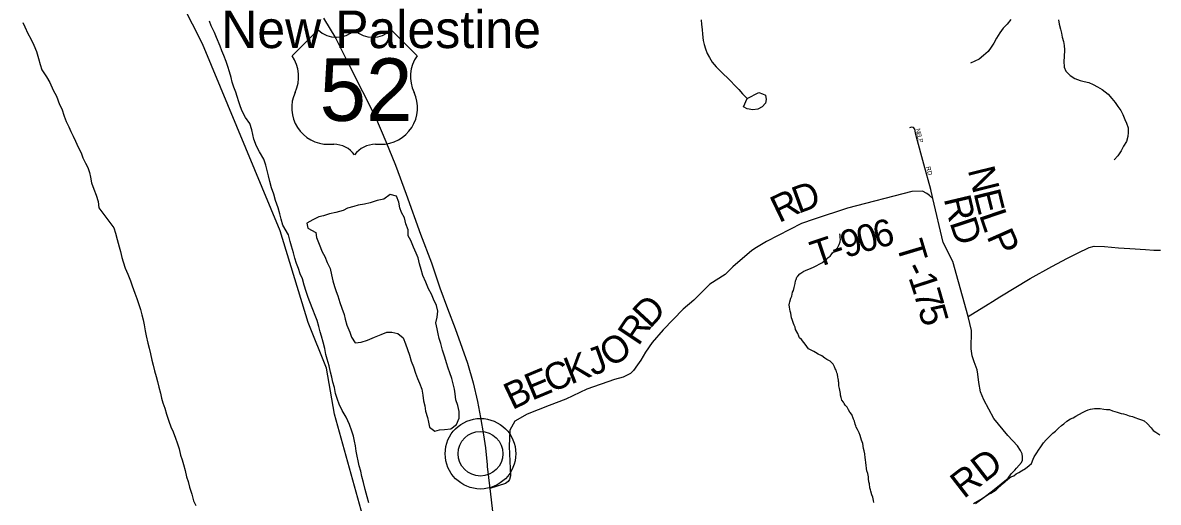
# Model space of a CAD drawing. Extents: x 1310247 to 1664935, y 235267 to 584339.
# Drawn here: x 1453648 to 1466304, y 366308 to 371649 of the extents above; entities that cross this region are included whole.
import ezdxf

# ---------------------------------------------------------------- set-up
doc = ezdxf.new("R2010")
doc.units = 0
for name, color, linetype in [('GM_X_County', 7, 'Continuous'), ('GM_X_Major_River', 7, 'Continuous'), ('GM_X_Minor_River', 7, 'Continuous'), ('GM_X_Minor_River_Text', 7, 'Continuous'), ('GM_X_Township', 7, 'Continuous'), ('GM_X_Township_Road', 7, 'Continuous'), ('GM_X_Township_Road_Text', 7, 'Continuous'), ('GM_X_Township_Subdivision', 7, 'Continuous'), ('GM_X_Township_Subdivision_Text', 7, 'Continuous'), ('GM_X_Unincorporated', 7, 'Continuous'), ('GM_X_Unincorporated_Location', 7, 'Continuous'), ('GM_X_Unincorporated_Text', 7, 'Continuous'), ('GM_X_US_Location', 7, 'Continuous'), ('GM_X_US_Route', 7, 'Continuous'), ('GM_X_US_Shield', 7, 'Continuous')]:
    doc.layers.add(name, color=color, linetype=linetype)

msp = doc.modelspace()

# ---------------------------------------------------------------- linework, layer by layer
at = {"layer": 'GM_X_County'}
msp.add_lwpolyline([(1465303, 345708), (1464818, 346210), (1464438, 346735), (1462612, 348813), (1460540, 351876), (1459951, 352908), (1459077, 354924), (1458813, 355431), (1457965, 358013), (1457739, 359551), (1457733, 360559), (1457545, 362630), (1457400, 364224), (1457594, 365244), (1457550, 365751), (1457123, 367289), (1457033, 367800), (1456831, 368311), (1456519, 369330), (1455653, 371414), (1455095, 372512)], dxfattribs=at)
at = {"layer": 'GM_X_Major_River'}
for points in [[(1453648, 371653), (1453671, 371602), (1453704, 371529), (1453740, 371468), (1453771, 371398), (1453800, 371329), (1453824, 371252), (1453843, 371183), (1453861, 371123), (1453912, 371045), (1453949, 370982), (1453989, 370899), (1454024, 370830), (1454058, 370739), (1454083, 370689), (1454111, 370608), (1454134, 370549), (1454161, 370491), (1454184, 370436), (1454209, 370385), (1454235, 370330), (1454268, 370262), (1454299, 370201), (1454320, 370146), (1454349, 370085), (1454374, 370035), (1454394, 369980), (1454403, 369928), (1454414, 369867), (1454439, 369797), (1454467, 369728), (1454490, 369659), (1454496, 369589), (1454665, 369366)], [(1456401, 369882), (1456386, 369943), (1456374, 370003), (1456359, 370064), (1456336, 370130), (1456288, 370211), (1456255, 370274), (1456225, 370353), (1456214, 370404), (1456201, 370456), (1456180, 370525), (1456131, 370594), (1456095, 370663), (1456074, 370713), (1456055, 370768), (1456040, 370826), (1456025, 370877), (1456002, 370932), (1455984, 370988), (1455971, 371041), (1455952, 371101), (1455935, 371162), (1455916, 371216), (1455890, 371285), (1455867, 371338), (1455848, 371390), (1455808, 371483), (1455785, 371540), (1455748, 371615), (1455731, 371666)], [(1456610, 369286), (1456547, 369396), (1456530, 369460), (1456514, 369519), (1456497, 369589), (1456467, 369670), (1456446, 369741), (1456420, 369809), (1456401, 369882)], [(1454665, 369366), (1454684, 369304), (1454702, 369235), (1454723, 369153), (1454738, 369100), (1454754, 369036), (1454769, 368985), (1454790, 368914), (1454818, 368848), (1454851, 368773), (1454868, 368720), (1454896, 368636), (1454921, 368577), (1454944, 368512), (1454962, 368456), (1454977, 368397), (1454990, 368341), (1455001, 368286), (1455014, 368216), (1455024, 368162), (1455041, 368081), (1455056, 368025), (1455072, 367960), (1455089, 367892), (1455102, 367837), (1455118, 367773), (1455135, 367710), (1455150, 367654), (1455167, 367589), (1455183, 367523), (1455194, 367468), (1455211, 367416), (1455232, 367355), (1455249, 367289), (1455277, 367212), (1455300, 367147), (1455325, 367092), (1455351, 367024), (1455370, 366969), (1455391, 366903), (1455407, 366834), (1455424, 366782), (1455439, 366729), (1455458, 366661), (1455474, 366592), (1455491, 366538), (1455506, 366477), (1455532, 366398), (1455553, 366326), (1455576, 366271)], [(1457505, 366303), (1457486, 366368), (1457466, 366452), (1457447, 366529), (1457429, 366596), (1457416, 366654), (1457399, 366715), (1457386, 366769), (1457375, 366823), (1457366, 366878), (1457358, 366936), (1457347, 366990), (1457334, 367043), (1457317, 367101), (1457291, 367174), (1457252, 367255), (1457208, 367330), (1457175, 367401), (1457156, 367454), (1457135, 367518), (1457123, 367585), (1457106, 367647), (1457095, 367700), (1457078, 367756), (1457062, 367829), (1457041, 367901), (1457028, 367954), (1457014, 368020), (1456995, 368093), (1456977, 368157), (1456962, 368208), (1456949, 368266), (1456928, 368333), (1456909, 368387), (1456883, 368454), (1456848, 368539), (1456831, 368589), (1456809, 368656), (1456786, 368727), (1456766, 368795), (1456741, 368852), (1456722, 368912), (1456699, 368969), (1456682, 369028), (1456665, 369088), (1456645, 369161), (1456630, 369211), (1456610, 369286)]]:
    msp.add_lwpolyline(points, dxfattribs=at)
at = {"layer": 'GM_X_Minor_River'}
for points in [[(1461210, 371682), (1461213, 371628), (1461221, 371574), (1461224, 371523), (1461231, 371451), (1461244, 371406), (1461257, 371358), (1461276, 371305), (1461304, 371261), (1461333, 371210), (1461376, 371157), (1461424, 371108), (1461538, 371002), (1461585, 370951), (1461629, 370906), (1461670, 370859), (1461722, 370806)], [(1464661, 371684), (1464620, 371635), (1464577, 371589), (1464538, 371536), (1464501, 371476), (1464470, 371422), (1464443, 371377), (1464408, 371327), (1464355, 371286), (1464306, 371244), (1464213, 371200)], [(1465191, 371683), (1465198, 371635), (1465213, 371578), (1465225, 371534), (1465234, 371489), (1465247, 371439), (1465256, 371394), (1465260, 371348), (1465256, 371268), (1465253, 371220), (1465254, 371156), (1465274, 371109), (1465323, 371062), (1465375, 371027), (1465432, 371004), (1465478, 370993), (1465530, 370982), (1465578, 370963), (1465628, 370936), (1465678, 370905), (1465747, 370852), (1465788, 370807), (1465822, 370762), (1465853, 370717), (1465887, 370672), (1465910, 370628), (1465931, 370573), (1465948, 370529), (1465968, 370480), (1465969, 370428), (1465966, 370382), (1465951, 370328), (1465918, 370274), (1465891, 370222), (1465852, 370165), (1465811, 370121)], [(1461722, 370806), (1461854, 370873), (1461894, 370856), (1461928, 370841), (1461933, 370793), (1461926, 370753), (1461891, 370711), (1461841, 370686)], [(1461841, 370686), (1461784, 370679), (1461722, 370691), (1461683, 370714), (1461722, 370806)], [(1457945, 369277), (1457945, 369343), (1457918, 369408), (1457902, 369477), (1457869, 369534), (1457852, 369588), (1457841, 369651), (1457815, 369717), (1457745, 369735), (1457672, 369684), (1457599, 369668), (1457521, 369644), (1457456, 369629), (1457388, 369616), (1457337, 369603), (1457269, 369583), (1457218, 369558), (1457139, 369535), (1457067, 369519), (1457002, 369500), (1456948, 369486), (1456881, 369453), (1456814, 369418), (1456827, 369360), (1456916, 369314)], [(1456916, 369314), (1456923, 369257), (1456953, 369182), (1456987, 369097), (1457016, 369045), (1457041, 368978), (1457073, 368913), (1457090, 368842), (1457104, 368774), (1457123, 368711), (1457143, 368656), (1457162, 368606), (1457183, 368535), (1457203, 368471), (1457232, 368398), (1457243, 368347), (1457261, 368279), (1457295, 368202), (1457314, 368147), (1457355, 368084), (1457421, 368091), (1457492, 368113), (1457569, 368148), (1457642, 368178), (1457708, 368201), (1457762, 368204), (1457828, 368188), (1457889, 368139), (1457914, 368074), (1457938, 368011), (1457959, 367948), (1457979, 367878), (1458002, 367815), (1458027, 367746), (1458047, 367686), (1458070, 367635), (1458097, 367568), (1458109, 367502), (1458116, 367437), (1458128, 367381), (1458139, 367324), (1458158, 367252), (1458170, 367199), (1458181, 367143), (1458242, 367099), (1458293, 367114), (1458349, 367119), (1458419, 367126), (1458482, 367174), (1458514, 367246), (1458514, 367318), (1458497, 367385), (1458475, 367449), (1458466, 367516), (1458459, 367568), (1458447, 367629), (1458430, 367687), (1458409, 367748), (1458391, 367802), (1458370, 367863), (1458351, 367924), (1458325, 368001), (1458307, 368077), (1458290, 368134), (1458279, 368186), (1458266, 368239), (1458254, 368305), (1458269, 368369), (1458275, 368437), (1458260, 368500), (1458226, 368571), (1458203, 368627), (1458172, 368686), (1458140, 368759), (1458109, 368834), (1458089, 368901), (1458072, 368963), (1458054, 369030), (1458033, 369082), (1458004, 369151), (1457974, 369224), (1457945, 369277)], [(1462262, 368774), (1462267, 368790), (1462277, 368814), (1462287, 368828), (1462308, 368854), (1462332, 368866), (1462355, 368881), (1462371, 368889), (1462436, 368916), (1462462, 368926), (1462476, 368934), (1462497, 368945), (1462525, 368961), (1462563, 368980), (1462592, 369006), (1462610, 369018), (1462625, 369035), (1462647, 369049), (1462657, 369063), (1462672, 369087), (1462696, 369105), (1462707, 369118), (1462729, 369142), (1462746, 369178), (1462759, 369208), (1462761, 369238), (1462759, 369252), (1462758, 369278), (1462754, 369297)], [(1463132, 366307), (1463130, 366328), (1463123, 366364), (1463112, 366392), (1463102, 366431), (1463098, 366447), (1463091, 366469), (1463084, 366515), (1463078, 366535), (1463075, 366568), (1463073, 366590), (1463066, 366630), (1463054, 366660), (1463051, 366685), (1463047, 366723), (1463044, 366749), (1463040, 366783), (1463039, 366805), (1463035, 366846), (1463026, 366880), (1463020, 366908), (1463013, 366963), (1462998, 367001), (1462983, 367052), (1462971, 367082), (1462952, 367120), (1462938, 367145), (1462933, 367161), (1462927, 367179), (1462917, 367212), (1462906, 367234), (1462887, 367284), (1462865, 367311), (1462851, 367337), (1462836, 367366), (1462814, 367388), (1462802, 367408), (1462797, 367423), (1462779, 367447), (1462771, 367475), (1462764, 367500), (1462764, 367518), (1462753, 367574), (1462744, 367606), (1462742, 367641), (1462740, 367655), (1462741, 367669), (1462737, 367687), (1462733, 367703), (1462728, 367735), (1462720, 367750), (1462715, 367778), (1462703, 367794), (1462695, 367818), (1462682, 367845), (1462648, 367879), (1462610, 367900), (1462586, 367913), (1462555, 367939), (1462513, 367956), (1462483, 367975), (1462465, 367987), (1462435, 368004), (1462407, 368018), (1462370, 368069), (1462354, 368089), (1462327, 368120), (1462307, 368138), (1462299, 368157), (1462286, 368187), (1462259, 368234), (1462257, 368258), (1462247, 368280), (1462238, 368298), (1462224, 368343), (1462217, 368361), (1462208, 368416), (1462202, 368438), (1462193, 368482), (1462189, 368508), (1462193, 368526), (1462198, 368542), (1462207, 368580), (1462219, 368602), (1462228, 368648), (1462238, 368668), (1462245, 368700), (1462253, 368730), (1462258, 368746), (1462262, 368774)], [(1464245, 366296), (1464288, 366319), (1464341, 366350), (1464369, 366370), (1464398, 366387), (1464436, 366411), (1464467, 366430), (1464497, 366446), (1464567, 366512), (1464597, 366540), (1464628, 366565), (1464662, 366593), (1464693, 366604), (1464721, 366624), (1464748, 366639), (1464780, 366659), (1464823, 366684), (1464866, 366717), (1464892, 366741), (1464909, 366787), (1464922, 366814), (1464951, 366858), (1464969, 366888), (1464996, 366927), (1465023, 366969), (1465054, 367004), (1465099, 367050), (1465130, 367077), (1465160, 367101), (1465193, 367134), (1465226, 367162), (1465252, 367183), (1465285, 367213), (1465325, 367236), (1465354, 367249), (1465386, 367267), (1465419, 367286), (1465465, 367311), (1465498, 367325), (1465524, 367338), (1465550, 367346), (1465592, 367353)], [(1465592, 367353), (1465626, 367352), (1465656, 367354), (1465696, 367347), (1465726, 367342), (1465760, 367340), (1465794, 367325), (1465846, 367310), (1465890, 367297), (1465918, 367292), (1465944, 367286), (1465981, 367271), (1466015, 367264), (1466043, 367252), (1466085, 367239), (1466117, 367226), (1466147, 367217), (1466180, 367185), (1466223, 367138), (1466247, 367107), (1466278, 367088), (1466320, 367061)]]:
    msp.add_lwpolyline(points, dxfattribs=at)
at = {"layer": 'GM_X_Township'}
msp.add_lwpolyline([(1466313, 365578), (1459835, 363420), (1459265, 363225), (1457545, 362630), (1457400, 364224), (1457594, 365244), (1457550, 365751), (1457123, 367289), (1457033, 367800), (1456831, 368311), (1456519, 369330), (1455653, 371414), (1455095, 372512)], dxfattribs=at)
at = {"layer": 'GM_X_Township_Road'}
for points in [[(1463793, 369691), (1463753, 369726), (1463726, 369749), (1463676, 369772), (1463558, 369768), (1462841, 369584), (1462468, 369461), (1462327, 369412), (1461938, 369213), (1461827, 369146), (1461775, 369113), (1461561, 368930), (1461477, 368845), (1461306, 368737), (1461132, 368563)], [(1464186, 368377), (1464015, 368990), (1463908, 369203), (1463793, 369691), (1463785, 369725), (1463772, 369774), (1463768, 369790)], [(1464458, 368546), (1464537, 368596), (1464876, 368800), (1465119, 368935), (1465294, 369027), (1465405, 369084), (1465534, 369146), (1465590, 369159), (1465705, 369158), (1465859, 369142), (1465986, 369134), (1466161, 369123), (1466253, 369116), (1466327, 369117)], [(1461132, 368563), (1461126, 368558), (1461008, 368459), (1460786, 368227), (1460662, 368087), (1460589, 367979), (1460537, 367891), (1460499, 367840), (1460457, 367777), (1460422, 367744), (1460342, 367700), (1460244, 367675), (1459937, 367567), (1459701, 367458), (1459517, 367387), (1459271, 367288), (1459134, 367212), (1459077, 367113), (1459068, 366929), (1459084, 366602), (1459072, 366562), (1459059, 366541), (1459030, 366519), (1458856, 366463)], [(1464705, 366667), (1464725, 366688), (1464779, 366750), (1464791, 366777), (1464791, 366813), (1464786, 366846), (1464767, 366885), (1464734, 366935), (1464629, 367052), (1464470, 367243), (1464361, 367449), (1464324, 367537), (1464303, 367642), (1464292, 367734), (1464284, 367783), (1464253, 367872), (1464228, 367941), (1464217, 368019), (1464220, 368084), (1464223, 368149), (1464223, 368222), (1464186, 368377), (1464409, 368515), (1464458, 368546)], [(1464268, 366293), (1464365, 366366), (1464457, 366435), (1464632, 366577), (1464665, 366625), (1464705, 366667)]]:
    msp.add_lwpolyline(points, dxfattribs=at)
at = {"layer": 'GM_X_Township_Subdivision'}
msp.add_lwpolyline([(1463768, 369790), (1463692, 370075), (1463610, 370373), (1463599, 370424), (1463590, 370464), (1463577, 370484), (1463555, 370485), (1463532, 370479)], dxfattribs=at)
at = {"layer": 'GM_X_Unincorporated'}
for radius in [393, 249]:
    msp.add_circle((1458750, 366849), radius, dxfattribs=at)
at = {"layer": 'GM_X_Unincorporated_Location'}
msp.add_line((1458750, 366849), (1458750, 366849), dxfattribs=at)
at = {"layer": 'GM_X_US_Route'}
for points in [[(1456999, 371700), (1457137, 371472), (1457282, 371184), (1457436, 370884), (1457579, 370598), (1457695, 370326), (1457802, 370062), (1457920, 369738), (1458080, 369295), (1458205, 368975), (1458298, 368697), (1458384, 368467), (1458467, 368245), (1458545, 368026), (1458606, 367857), (1458668, 367640), (1458717, 367430), (1458751, 367252), (1458784, 367060), (1458805, 366913), (1458823, 366725)], [(1458823, 366725), (1458823, 366723), (1458824, 366707), (1458856, 366463), (1458886, 366177)]]:
    msp.add_lwpolyline(points, dxfattribs=at)
at = {"layer": 'GM_X_US_Shield'}
for p, q in [((1456941, 371571), (1456651, 371281)), ((1458043, 371281), (1457753, 371571)), ((1457057, 370295), (1457115, 370295)), ((1457579, 370295), (1457637, 370295))]:
    msp.add_line(p, q, dxfattribs=at)
for centre, radius, start, end in [((1457144, 371778), 290, 225.573, 314.427), ((1457550, 371778), 290, 225.573, 314.427), ((1456318, 371048), 406, 334.5471, 35.0009), ((1458376, 371048), 406, 144.9991, 205.4529), ((1457052, 370701), 406, 154.8319, 270.6383), ((1457642, 370701), 406, 269.3617, 25.1681), ((1457115, 370005), 290, 36.8699, 90), ((1457579, 370005), 290, 90, 143.1301)]:
    msp.add_arc(centre, radius, start, end, dxfattribs=at)

# ---------------------------------------------------------------- texts
at = {"layer": 'GM_X_Minor_River_Text'}
msp.add_text('Creek', height=500, rotation=344.997, dxfattribs=at).set_placement((1465505, 372075))
at = {"layer": 'GM_X_Township_Road_Text'}
for s, rotation, p in [('N', 283.9545, (1464179, 370010)), ('D', 20.2346, (1462292, 369520)), ('R', 25.7726, (1462077, 369416)), ('R', 283.3315, (1463912, 369690)), ('E', 283.95, (1464243, 369754)), ('L', 288.7301, (1464304, 369510)), ('6', 14.7973, (1463169, 369132)), ('D', 288.1815, (1463976, 369424)), ('9', 17.3916, (1462818, 369026)), ('0', 16.1395, (1462993, 369081)), ('P', 293.7986, (1464387, 369271)), ('T', 18.6863, (1462491, 368916)), ('T', 286.6607, (1463381, 369181)), ('-', 18.3362, (1462703, 368988)), ('-', 296.6589, (1463466, 368913)), ('1', 288.0803, (1463517, 368814)), ('7', 286.2285, (1463574, 368641)), ('D', 47.2634, (1460639, 368234)), ('5', 285.8175, (1463625, 368464)), ('R', 56.2285, (1460510, 368039)), ('O', 35.0213, (1460209, 367801)), ('J', 19.9005, (1460000, 367714)), ('K', 21.4395, (1459756, 367618)), ('E', 22.6733, (1459323, 367438)), ('C', 22.4667, (1459530, 367524)), ('B', 25.4967, (1459104, 367333)), ('RD', 37.7089, (1464136, 366341))]:
    msp.add_text(s, height=300, rotation=rotation, dxfattribs=at).set_placement(p)
at = {"layer": 'GM_X_Township_Subdivision_Text'}
for s, rotation, p in [('N', 280.907, (1463600, 370467)), ('E', 281.2122, (1463608, 370424)), ('L', 285.6417, (1463616, 370385)), ('P', 288.3286, (1463626, 370349)), ('RD', 285.5276, (1463714, 370041))]:
    msp.add_text(s, height=50, rotation=rotation, dxfattribs=at).set_placement(p)
at = {"layer": 'GM_X_Unincorporated_Text'}
msp.add_text('New Palestine', height=417, rotation=0, dxfattribs=at).set_placement((1455860, 371367))
at = {"layer": 'GM_X_US_Location'}
for s in ['0', '/']:
    msp.add_text(s, height=1, dxfattribs=at).set_placement((1457347, 370898))
msp.add_text('52', height=1, rotation=0, dxfattribs=at).set_placement((1457140, 370691))
at = {"layer": 'GM_X_US_Shield'}
msp.add_text('52', height=696.1, dxfattribs=at).set_placement((1456957, 370556))

doc.saveas('drawing.dxf')
